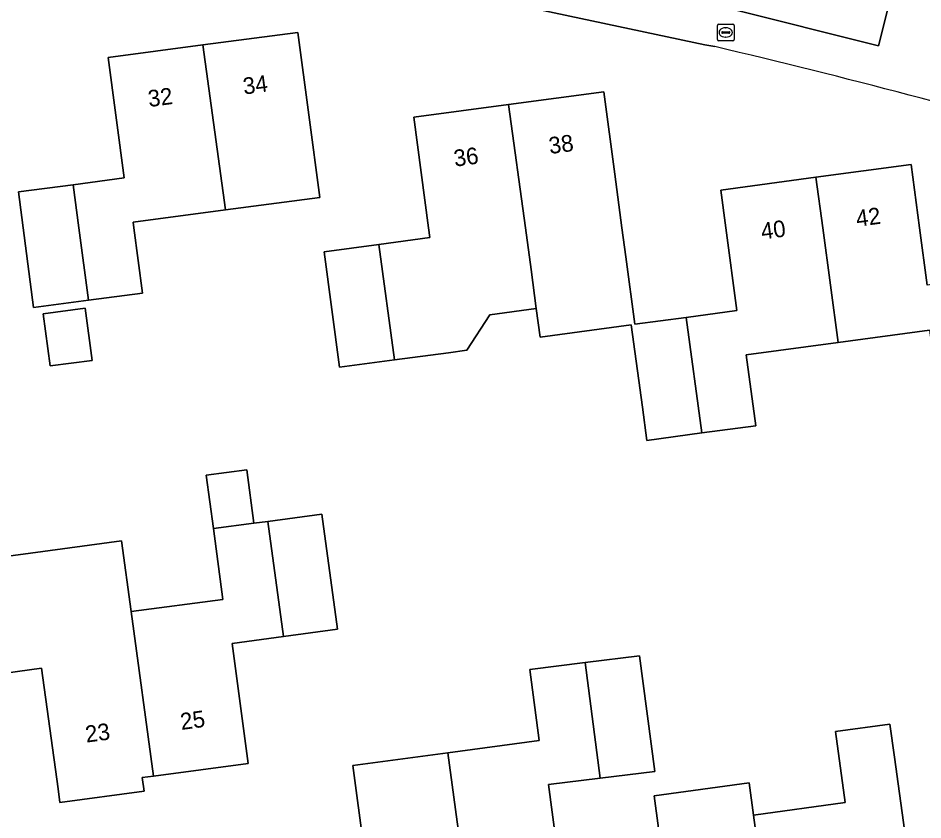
# Model space of a CAD drawing. Extents: x 163426 to 164192, y 380329 to 381641.
# Drawn here: x 163600.9 to 163655.2, y 381464.4 to 381512.6 of the extents above; entities that cross this region are included whole.
import ezdxf

# ---------------------------------------------------------------- set-up
doc = ezdxf.new("R2010")
doc.units = 0
for name, color, linetype in [('IMGEO_Brandkraan', 7, 'Continuous'), ('IMGEO_Erf', 7, 'Continuous'), ('IMGEO_Groenvoorziening', 7, 'Continuous'), ('IMGEO_Pand', 7, 'Continuous'), ('IMGEO_Pand_nummerreeks', 7, 'Continuous'), ('IMGEO_Voetpad_open', 7, 'Continuous')]:
    doc.layers.add(name, color=color, linetype=linetype)

msp = doc.modelspace()

# ---------------------------------------------------------------- linework, layer by layer
at = {"layer": 'IMGEO_Brandkraan'}
for p, q in [((163642.855, 381511.297), (163642.855, 381512.149)), ((163642.93, 381512.223), (163643.782, 381512.223)), ((163643.343, 381512.003), (163643.368, 381512.003)), ((163643.856, 381512.149), (163643.856, 381511.297)), ((163643.114, 381511.717), (163643.114, 381511.729)), ((163643.552, 381511.68), (163643.154, 381511.68)), ((163643.157, 381511.766), (163643.555, 381511.766)), ((163643.366, 381511.443), (163643.341, 381511.443)), ((163643.598, 381511.729), (163643.598, 381511.717)), ((163643.782, 381511.223), (163642.93, 381511.223))]:
    msp.add_line(p, q, dxfattribs=at)
for points in [[(163642.855, 381511.297), (163642.855, 381512.149)], [(163642.93, 381512.223), (163643.782, 381512.223)], [(163643.856, 381512.149), (163643.856, 381511.297)], [(163643.782, 381511.223), (163642.93, 381511.223)]]:
    msp.add_lwpolyline(points, dxfattribs=at)
for centre, radius, start, end in [((163642.932, 381512.147), 0.0765, 91.552, 178.448), ((163642.932, 381512.147), 0.0765, 91.552, 178.448), ((163643.78, 381512.147), 0.0765, 1.552, 88.448), ((163643.78, 381512.147), 0.0765, 1.552, 88.448), ((163643.154, 381511.726), 0.0403, 85.8775, 175.7526), ((163643.151, 381511.716), 0.0366, 178.938, 274.7102), ((163643.555, 381511.723), 0.043, 264.8664, 352.4533), ((163643.559, 381511.728), 0.0386, 1.7309, 96.639), ((163642.932, 381511.299), 0.0765, 181.552, 268.448), ((163642.932, 381511.299), 0.0765, 181.552, 268.448), ((163643.78, 381511.299), 0.0765, 271.552, 358.448), ((163643.78, 381511.299), 0.0765, 271.552, 358.448)]:
    msp.add_arc(centre, radius, start, end, dxfattribs=at)
for centre, major_axis, ratio, start_param, end_param in [((163643.342, 381511.723), (-0.387, 0.002), 0.722429, 4.712389, 7.853982), ((163643.367, 381511.723), (-0.39, 0.002), 0.717154, 1.570796, 4.712389)]:
    msp.add_ellipse(centre, major_axis=major_axis, ratio=ratio, start_param=start_param, end_param=end_param, dxfattribs=at)
at = {"layer": 'IMGEO_Erf'}
for points in [[(163642.696, 381510.876), (163642.11, 381510.988), (163630.138, 381513.531)], [(163655.591, 381493.853), (163650.114, 381493.117), (163644.59, 381492.375), (163645.162, 381488.113), (163641.919, 381487.678), (163638.621, 381487.235), (163638.355, 381489.217), (163637.689, 381494.172), (163632.218, 381493.437), (163631.988, 381495.147), (163629.192, 381494.771), (163627.823, 381492.64), (163626.722, 381492.493), (163623.469, 381492.059), (163620.18, 381491.621), (163619.255, 381498.559), (163622.543, 381498.997), (163625.599, 381499.405), (163625.52, 381500), (163624.634, 381506.641), (163630.322, 381507.4), (163636.033, 381508.162), (163636.694, 381503.206), (163637.122, 381500), (163637.355, 381498.249), (163637.895, 381494.2), (163640.979, 381494.614), (163644.032, 381495.024), (163643.363, 381500), (163643.06, 381502.259), (163648.768, 381503.026), (163654.484, 381503.794), (163654.993, 381500), (163655.455, 381496.559)], [(163598.317, 381480.027), (163601.634, 381480.47), (163607.096, 381481.199), (163607.663, 381476.951), (163613.168, 381477.686), (163612.601, 381481.935), (163612.173, 381485.141), (163614.604, 381485.466), (163615.032, 381482.26), (163615.867, 381482.371), (163619.122, 381482.805), (163620.046, 381475.89), (163616.803, 381475.458), (163613.723, 381475.047), (163614.686, 381467.836), (163609, 381467.078), (163608.336, 381466.99), (163608.448, 381466.182), (163603.395, 381465.485), (163603.28, 381466.316), (163602.281, 381473.558), (163599.252, 381473.141)]]:
    msp.add_lwpolyline(points, dxfattribs=at)
for points in [[(163613.324, 381501.066), (163607.788, 381500.335), (163607.833, 381500), (163608.357, 381496.073), (163605.103, 381495.643), (163601.814, 381495.208), (163600.897, 381502.148), (163604.193, 381502.583), (163607.242, 381502.986), (163606.286, 381510.223), (163611.974, 381510.975), (163617.681, 381511.729), (163618.336, 381506.773), (163618.991, 381501.815)], [(163605.322, 381492.034), (163602.804, 381491.702), (163602.39, 381494.838), (163604.908, 381495.171)], [(163633.685, 381459.334), (163628.014, 381458.577), (163622.286, 381457.812), (163621.626, 381462.769), (163620.966, 381467.722), (163626.673, 381468.483), (163632.165, 381469.215), (163631.597, 381473.476), (163634.913, 381473.894), (163638.187, 381474.307), (163639.11, 381467.36), (163635.825, 381466.952), (163632.721, 381466.567)], [(163652.069, 381455.577), (163646.372, 381454.81), (163640.678, 381454.043), (163640, 381458.997), (163639.322, 381463.955), (163639.056, 381465.9), (163644.764, 381466.68), (163645.027, 381464.736), (163650.523, 381465.489), (163649.941, 381469.75), (163653.212, 381470.198), (163653.484, 381468.215), (163654.162, 381463.261), (163651.077, 381462.839)]]:
    msp.add_lwpolyline(points, close=True, dxfattribs=at)
msp.add_arc((163532.955, 381046.235), 477.425, 73.82329, 76.71116, dxfattribs=at)
at = {"layer": 'IMGEO_Groenvoorziening'}
msp.add_lwpolyline([(163652.535, 381510.923), (163653.084, 381513.132), (163644.026, 381515.365), (163643.508, 381513.176)], close=True, dxfattribs=at)
at = {"layer": 'IMGEO_Pand'}
for points in [[(163613.324, 381501.066), (163618.991, 381501.815), (163618.336, 381506.773), (163617.681, 381511.729), (163611.974, 381510.975)], [(163613.324, 381501.066), (163611.974, 381510.975), (163606.286, 381510.223), (163607.242, 381502.986), (163604.193, 381502.583), (163604.531, 381500), (163605.103, 381495.643), (163608.357, 381496.073), (163607.833, 381500), (163607.788, 381500.335)], [(163640.979, 381494.614), (163637.895, 381494.2), (163637.355, 381498.249), (163637.122, 381500), (163636.694, 381503.206), (163636.033, 381508.162), (163630.322, 381507.4), (163631.331, 381500), (163631.673, 381497.492), (163631.988, 381495.147), (163632.218, 381493.437), (163637.689, 381494.172), (163638.355, 381489.217), (163638.621, 381487.235), (163641.919, 381487.678)], [(163623.469, 381492.059), (163626.722, 381492.493), (163627.823, 381492.64), (163629.192, 381494.771), (163631.988, 381495.147), (163631.673, 381497.492), (163631.331, 381500), (163630.322, 381507.4), (163624.634, 381506.641), (163625.52, 381500), (163625.599, 381499.405), (163622.543, 381498.997)], [(163650.114, 381493.117), (163655.591, 381493.853), (163656.436, 381487.61), (163659.716, 381488.05), (163659.45, 381490.032), (163658.516, 381496.97), (163655.455, 381496.559), (163654.993, 381500), (163654.484, 381503.794), (163648.768, 381503.026), (163649.179, 381500)], [(163650.114, 381493.117), (163649.179, 381500), (163648.768, 381503.026), (163643.06, 381502.259), (163643.363, 381500), (163644.032, 381495.024), (163640.979, 381494.614), (163641.919, 381487.678), (163645.162, 381488.113), (163644.59, 381492.375)], [(163605.103, 381495.643), (163604.531, 381500), (163604.193, 381502.583), (163600.897, 381502.148), (163601.814, 381495.208)], [(163623.469, 381492.059), (163622.543, 381498.997), (163619.255, 381498.559), (163620.18, 381491.621)], [(163602.39, 381494.838), (163602.804, 381491.702), (163605.322, 381492.034), (163604.908, 381495.171)], [(163612.601, 381481.935), (163615.032, 381482.26), (163614.604, 381485.466), (163612.173, 381485.141)], [(163615.867, 381482.371), (163616.803, 381475.458), (163620.046, 381475.89), (163619.122, 381482.805)], [(163613.723, 381475.047), (163616.803, 381475.458), (163615.867, 381482.371), (163615.032, 381482.26), (163612.601, 381481.935), (163613.168, 381477.686), (163607.663, 381476.951), (163609, 381467.078), (163614.686, 381467.836)], [(163598.317, 381480.027), (163599.252, 381473.141), (163602.281, 381473.558), (163603.28, 381466.316), (163603.395, 381465.485), (163608.448, 381466.182), (163608.336, 381466.99), (163609, 381467.078), (163607.663, 381476.951), (163607.096, 381481.199), (163601.634, 381480.47)], [(163634.913, 381473.894), (163635.825, 381466.952), (163639.11, 381467.36), (163638.187, 381474.307)], [(163628.014, 381458.577), (163633.685, 381459.334), (163632.721, 381466.567), (163635.825, 381466.952), (163634.913, 381473.894), (163631.597, 381473.476), (163632.165, 381469.215), (163626.673, 381468.483)], [(163646.372, 381454.81), (163652.069, 381455.577), (163651.077, 381462.839), (163654.162, 381463.261), (163653.484, 381468.215), (163653.212, 381470.198), (163649.941, 381469.75), (163650.523, 381465.489), (163645.027, 381464.736)], [(163628.014, 381458.577), (163626.673, 381468.483), (163620.966, 381467.722), (163621.626, 381462.769), (163622.286, 381457.812)], [(163645.027, 381464.736), (163644.764, 381466.68), (163639.056, 381465.9), (163639.322, 381463.955), (163640, 381458.997), (163640.678, 381454.043), (163646.372, 381454.81)]]:
    msp.add_lwpolyline(points, close=True, dxfattribs=at)
at = {"layer": 'IMGEO_Voetpad_open'}
msp.add_lwpolyline([(163644.026, 381515.365), (163653.084, 381513.132), (163652.535, 381510.923), (163643.508, 381513.176)], close=True, dxfattribs=at)
msp.add_lwpolyline([(163630.138, 381513.531), (163642.11, 381510.988), (163642.696, 381510.876)], dxfattribs=at)
msp.add_arc((163532.955, 381046.235), 477.425, 73.82329, 76.71116, dxfattribs=at)

# ---------------------------------------------------------------- texts
at = {"layer": 'IMGEO_Pand_nummerreeks'}
for s, rotation, p in [('34', 7.5288, (163614.443, 381507.993)), ('32', 7.5288, (163608.743, 381507.24)), ('38', 7.6002, (163632.801, 381504.421)), ('36', 7.6002, (163627.098, 381503.661)), ('42', 7.6528, (163651.241, 381500.049)), ('40', 7.6532, (163645.536, 381499.283)), ('25', 7.5917, (163610.682, 381469.845)), ('23', 7.5907, (163604.979, 381469.085))]:
    msp.add_text(s, height=1, rotation=rotation, dxfattribs=at).set_placement(p)

doc.saveas('drawing.dxf')
